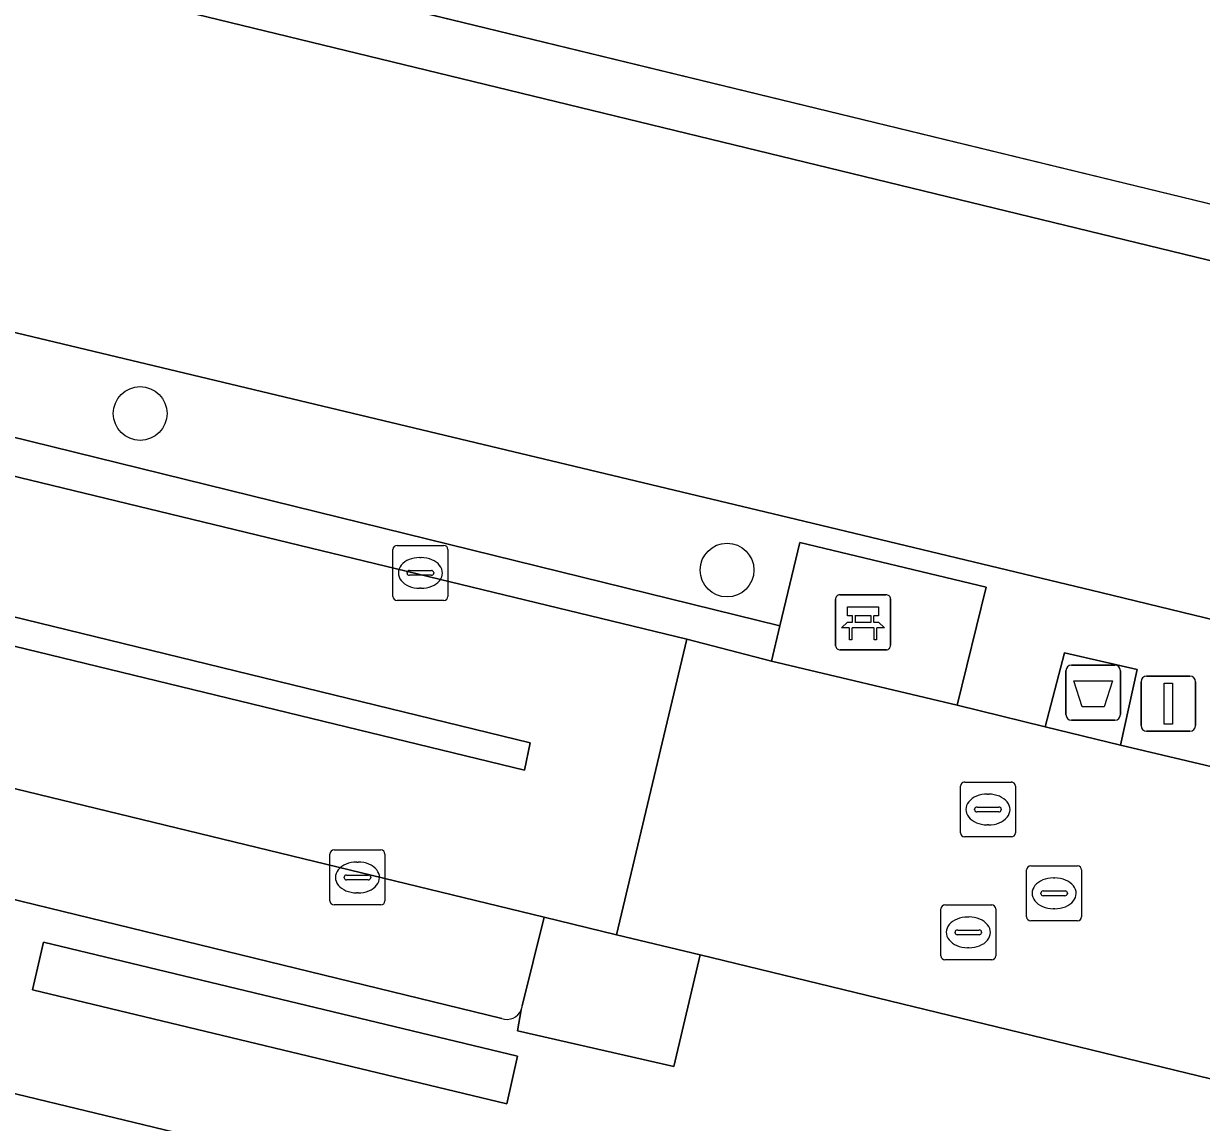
# Model space of a CAD drawing. Extents: x 162803 to 163818, y 381639 to 382475.
# Drawn here: x 163565.23 to 163586.66, y 382229.98 to 382249.98 of the extents above; entities that cross this region are included whole.
import ezdxf

# ---------------------------------------------------------------- set-up
doc = ezdxf.new("R2010")
doc.units = 0
for name, color, linetype in [('IMGEO_Afvalbak', 7, 'Continuous'), ('IMGEO_Bank', 7, 'Continuous'), ('IMGEO_Boom', 7, 'Continuous'), ('IMGEO_Erf', 7, 'Continuous'), ('IMGEO_Groenvoorziening', 7, 'Continuous'), ('IMGEO_Haag', 7, 'Continuous'), ('IMGEO_Kolk', 7, 'Continuous'), ('IMGEO_Lichtmast', 7, 'Continuous'), ('IMGEO_Oever', 7, 'Continuous'), ('IMGEO_Parkeervlak_open', 7, 'Continuous'), ('IMGEO_Rijbaan_lokaal_gesloten', 7, 'Continuous'), ('IMGEO_Rijbaan_lokaal_open', 7, 'Continuous'), ('IMGEO_Rioolput', 7, 'Continuous'), ('IMGEO_Voetpad_open', 7, 'Continuous'), ('IMGEO_Waterloop', 7, 'Continuous')]:
    doc.layers.add(name, color=color, linetype=linetype)

msp = doc.modelspace()

# ---------------------------------------------------------------- linework, layer by layer
at = {"layer": 'IMGEO_Afvalbak'}
for p, q in [((163584.291, 382238.304), (163585.081, 382238.304)), ((163585.081, 382238.304), (163584.291, 382238.304)), ((163584.191, 382237.404), (163584.191, 382238.204)), ((163584.191, 382238.204), (163584.191, 382237.404)), ((163585.181, 382238.204), (163585.181, 382237.404)), ((163585.181, 382237.404), (163585.181, 382238.204)), ((163585.081, 382237.304), (163584.291, 382237.304)), ((163584.291, 382237.304), (163585.081, 382237.304))]:
    msp.add_line(p, q, dxfattribs=at)
msp.add_lwpolyline([(163584.334, 382238.018), (163585.038, 382238.018), (163584.889, 382237.548), (163584.483, 382237.548), (163584.334, 382238.018)], dxfattribs=at)
for centre, start, end in [((163584.291, 382238.204), 90, 180), ((163584.291, 382238.204), 90, 180), ((163585.081, 382238.204), 0, 90), ((163585.081, 382238.204), 360, 90), ((163584.291, 382237.404), 180, 270), ((163584.291, 382237.404), 180, 270), ((163585.081, 382237.404), 270, 0), ((163585.081, 382237.404), 270, 0)]:
    msp.add_arc(centre, 0.1, start, end, dxfattribs=at)
at = {"layer": 'IMGEO_Bank'}
for p, q in [((163580.075, 382239.584), (163580.916, 382239.584)), ((163580.916, 382239.584), (163580.075, 382239.584)), ((163580, 382238.659), (163580, 382239.5)), ((163580, 382239.5), (163580, 382238.659)), ((163581, 382239.509), (163581, 382238.668)), ((163581, 382238.668), (163581, 382239.509)), ((163580.309, 382239.09), (163580.309, 382239.196)), ((163580.353, 382239.196), (163580.353, 382239.09)), ((163580.641, 382239.202), (163580.359, 382239.202)), ((163580.359, 382239.084), (163580.641, 382239.084)), ((163580.647, 382239.09), (163580.647, 382239.196)), ((163580.691, 382239.196), (163580.691, 382239.09)), ((163580.697, 382238.982), (163580.304, 382238.982)), ((163580.925, 382238.584), (163580.084, 382238.584)), ((163580.084, 382238.584), (163580.925, 382238.584))]:
    msp.add_line(p, q, dxfattribs=at)
for points in [[(163580.303, 382239.202), (163580.217, 382239.202), (163580.217, 382239.363), (163580.78, 382239.363), (163580.78, 382239.202), (163580.697, 382239.202)], [(163580.247, 382238.982), (163580.105, 382238.982), (163580.217, 382239.084), (163580.303, 382239.084)], [(163580.697, 382239.084), (163580.78, 382239.084), (163580.892, 382238.982), (163580.753, 382238.982)], [(163580.297, 382238.975), (163580.297, 382238.768), (163580.254, 382238.768), (163580.254, 382238.975)], [(163580.747, 382238.975), (163580.747, 382238.768), (163580.703, 382238.768), (163580.703, 382238.975)]]:
    msp.add_lwpolyline(points, dxfattribs=at)
for centre, radius, start, end in [((163580.078, 382239.506), 0.0779, 92.4484, 184.2845), ((163580.078, 382239.506), 0.0779, 92.4484, 184.2845), ((163580.922, 382239.506), 0.0779, 2.4484, 94.2845), ((163580.922, 382239.506), 0.0779, 2.4484, 94.2845), ((163580.302, 382239.195), 0.00671, 2.8957, 87.1043), ((163580.302, 382239.091), 0.00671, 272.8957, 357.1043), ((163580.359, 382239.195), 0.00671, 92.8957, 177.1043), ((163580.359, 382239.091), 0.00671, 182.8957, 267.1043), ((163580.641, 382239.195), 0.00671, 2.8957, 87.1043), ((163580.641, 382239.091), 0.00671, 272.8957, 357.1043), ((163580.698, 382239.195), 0.00671, 92.8957, 177.1043), ((163580.698, 382239.091), 0.00671, 182.8957, 267.1043), ((163580.247, 382238.975), 0.00671, 2.8957, 87.1043), ((163580.304, 382238.975), 0.00671, 92.8957, 177.1043), ((163580.696, 382238.975), 0.00671, 2.8957, 87.1043), ((163580.753, 382238.975), 0.00671, 92.8957, 177.1043), ((163580.078, 382238.662), 0.0779, 182.4484, 274.2845), ((163580.078, 382238.662), 0.0779, 182.4484, 274.2845), ((163580.922, 382238.662), 0.0779, 272.4484, 4.2845), ((163580.922, 382238.662), 0.0779, 272.4484, 4.2845)]:
    msp.add_arc(centre, radius, start, end, dxfattribs=at)
at = {"layer": 'IMGEO_Boom'}
for centre in [(163567.348, 382242.884), (163578.025, 382240.035)]:
    msp.add_circle(centre, 0.489, dxfattribs=at)
at = {"layer": 'IMGEO_Erf'}
msp.add_lwpolyline([(163537.281, 382235.69), (163543.501, 382234.18), (163549.629, 382232.693), (163555.737, 382231.21), (163561.854, 382229.725), (163567.992, 382228.235), (163574.325, 382226.698), (163574.725, 382228.173), (163562.437, 382231.139), (163537.639, 382237.147)], close=True, dxfattribs=at)
at = {"layer": 'IMGEO_Groenvoorziening'}
for points in [[(163707.145, 382216.427), (163572.981, 382249.028), (163532.411, 382258.886), (163531.388, 382254.612), (163535.729, 382253.427), (163535.203, 382251.5), (163541.473, 382250), (163579.42, 382240.924), (163584.824, 382239.627), (163594.965, 382237.167), (163634.005, 382227.697), (163640.982, 382226.025), (163657.455, 382221.482), (163699.164, 382211.305)], [(163657.455, 382221.482), (163640.982, 382226.025), (163634.005, 382227.697), (163594.965, 382237.167), (163584.824, 382239.627), (163579.42, 382240.924), (163541.473, 382250), (163535.203, 382251.5), (163534.813, 382250.071), (163534.364, 382250.18), (163534.446, 382250.487), (163533.461, 382250.718)], [(163533.705, 382249.339), (163536.9, 382248.564), (163537.036, 382249.227), (163550.509, 382246.034), (163578.988, 382239.022), (163579.348, 382240.539), (163582.742, 382239.725), (163582.213, 382237.577), (163583.814, 382237.18), (163584.162, 382238.53), (163585.486, 382238.225), (163585.184, 382236.847), (163588.369, 382236.098), (163588.507, 382236.683), (163639.248, 382224.394), (163639.111, 382223.823), (163649.55, 382221.295), (163649.686, 382221.909), (163698.681, 382210.001)], [(163577.535, 382233.031), (163576.014, 382233.4), (163574.698, 382233.719), (163574.298, 382232.103)], [(163574.279, 382232.032), (163574.213, 382231.652), (163577.058, 382230.999), (163577.535, 382233.031)]]:
    msp.add_lwpolyline(points, dxfattribs=at)
for points in [[(163536.9, 382248.564), (163540.29, 382247.741), (163577.291, 382238.78), (163578.835, 382238.378), (163578.988, 382239.022), (163550.509, 382246.034), (163537.036, 382249.227)], [(163574.213, 382231.192), (163565.588, 382233.264), (163565.389, 382232.398), (163574.02, 382230.319)]]:
    msp.add_lwpolyline(points, close=True, dxfattribs=at)
msp.add_arc((163574.033, 382232.136), 0.267, 337.0973, 352.9395, dxfattribs=at)
at = {"layer": 'IMGEO_Haag'}
msp.add_lwpolyline([(163578.988, 382239.022), (163550.509, 382246.034), (163537.036, 382249.227), (163536.9, 382248.564), (163540.29, 382247.741), (163577.291, 382238.78), (163578.835, 382238.378)], close=True, dxfattribs=at)
at = {"layer": 'IMGEO_Kolk'}
for p, q in [((163571.946, 382239.557), (163571.946, 382240.409)), ((163572.021, 382240.483), (163572.873, 382240.483)), ((163572.947, 382240.409), (163572.947, 382239.557)), ((163572.434, 382240.263), (163572.459, 382240.263)), ((163572.205, 382239.977), (163572.205, 382239.989)), ((163572.643, 382239.94), (163572.245, 382239.94)), ((163572.248, 382240.026), (163572.646, 382240.026)), ((163572.689, 382239.989), (163572.689, 382239.977)), ((163572.457, 382239.703), (163572.432, 382239.703)), ((163572.873, 382239.483), (163572.021, 382239.483)), ((163570.8, 382234.015), (163570.8, 382234.867)), ((163570.875, 382234.941), (163571.727, 382234.941)), ((163571.801, 382234.867), (163571.801, 382234.015)), ((163571.288, 382234.721), (163571.313, 382234.721)), ((163571.059, 382234.435), (163571.059, 382234.447)), ((163571.497, 382234.398), (163571.099, 382234.398)), ((163571.102, 382234.484), (163571.5, 382234.484)), ((163571.543, 382234.447), (163571.543, 382234.435)), ((163571.311, 382234.161), (163571.286, 382234.161)), ((163571.727, 382233.941), (163570.875, 382233.941))]:
    msp.add_line(p, q, dxfattribs=at)
for points in [[(163571.946, 382239.557), (163571.946, 382240.409)], [(163572.021, 382240.483), (163572.873, 382240.483)], [(163572.947, 382240.409), (163572.947, 382239.557)], [(163572.873, 382239.483), (163572.021, 382239.483)], [(163570.8, 382234.015), (163570.8, 382234.867)], [(163570.875, 382234.941), (163571.727, 382234.941)], [(163571.801, 382234.867), (163571.801, 382234.015)], [(163571.727, 382233.941), (163570.875, 382233.941)]]:
    msp.add_lwpolyline(points, dxfattribs=at)
for centre, radius, start, end in [((163572.023, 382240.407), 0.0765, 91.552, 178.448), ((163572.023, 382240.407), 0.0765, 91.552, 178.448), ((163572.871, 382240.407), 0.0765, 1.552, 88.448), ((163572.871, 382240.407), 0.0765, 1.552, 88.448), ((163572.245, 382239.986), 0.0403, 85.8775, 175.7526), ((163572.242, 382239.976), 0.0366, 178.938, 274.7102), ((163572.646, 382239.983), 0.043, 264.8664, 352.4533), ((163572.65, 382239.988), 0.0386, 1.7309, 96.639), ((163572.023, 382239.559), 0.0765, 181.552, 268.448), ((163572.023, 382239.559), 0.0765, 181.552, 268.448), ((163572.871, 382239.559), 0.0765, 271.552, 358.448), ((163572.871, 382239.559), 0.0765, 271.552, 358.448), ((163570.877, 382234.865), 0.0765, 91.552, 178.448), ((163570.877, 382234.865), 0.0765, 91.552, 178.448), ((163571.725, 382234.865), 0.0765, 1.552, 88.448), ((163571.725, 382234.865), 0.0765, 1.552, 88.448), ((163571.099, 382234.444), 0.0403, 85.8775, 175.7526), ((163571.096, 382234.434), 0.0366, 178.938, 274.7102), ((163571.5, 382234.441), 0.043, 264.8664, 352.4533), ((163571.504, 382234.446), 0.0386, 1.7309, 96.639), ((163570.877, 382234.017), 0.0765, 181.552, 268.448), ((163570.877, 382234.017), 0.0765, 181.552, 268.448), ((163571.725, 382234.017), 0.0765, 271.552, 358.448), ((163571.725, 382234.017), 0.0765, 271.552, 358.448)]:
    msp.add_arc(centre, radius, start, end, dxfattribs=at)
for centre, major_axis, ratio, start_param, end_param in [((163572.433, 382239.983), (-0.387, 0.002), 0.722429, 4.712389, 7.853982), ((163572.458, 382239.983), (-0.39, 0.002), 0.717154, 1.570796, 4.712389), ((163571.287, 382234.441), (-0.387, 0.002), 0.722429, 4.712389, 7.853982), ((163571.312, 382234.441), (-0.39, 0.002), 0.717154, 1.570796, 4.712389)]:
    msp.add_ellipse(centre, major_axis=major_axis, ratio=ratio, start_param=start_param, end_param=end_param, dxfattribs=at)
at = {"layer": 'IMGEO_Lichtmast'}
for p, q in [((163585.657, 382238.104), (163586.447, 382238.104)), ((163586.447, 382238.104), (163585.657, 382238.104)), ((163585.557, 382237.204), (163585.557, 382238.004)), ((163585.557, 382238.004), (163585.557, 382237.204)), ((163586.547, 382238.004), (163586.547, 382237.204)), ((163586.547, 382237.204), (163586.547, 382238.004)), ((163586.447, 382237.104), (163585.657, 382237.104)), ((163585.657, 382237.104), (163586.447, 382237.104))]:
    msp.add_line(p, q, dxfattribs=at)
msp.add_lwpolyline([(163585.977, 382237.979), (163586.127, 382237.979), (163586.127, 382237.229), (163585.977, 382237.229), (163585.977, 382237.979)], dxfattribs=at)
for centre, start, end in [((163585.657, 382238.004), 90, 180), ((163585.657, 382238.004), 90, 180), ((163586.447, 382238.004), 0, 90), ((163586.447, 382238.004), 360, 90), ((163585.657, 382237.204), 180, 270), ((163585.657, 382237.204), 180, 270), ((163586.447, 382237.204), 270, 0), ((163586.447, 382237.204), 270, 0)]:
    msp.add_arc(centre, 0.1, start, end, dxfattribs=at)
at = {"layer": 'IMGEO_Oever'}
msp.add_lwpolyline([(163573.217, 382250), (163532.644, 382259.859), (163532.411, 382258.886), (163572.981, 382249.028), (163707.145, 382216.427), (163707.186, 382216.598), (163707.025, 382216.641), (163706.023, 382217.729)], close=True, dxfattribs=at)
at = {"layer": 'IMGEO_Parkeervlak_open'}
for points in [[(163574.298, 382232.103), (163574.698, 382233.719), (163533.322, 382243.762)], [(163533.171, 382241.817), (163573.925, 382231.877)]]:
    msp.add_lwpolyline(points, dxfattribs=at)
for centre, radius, start, end in [((163574.022, 382232.137), 0.278, 249.5706, 337.7221), ((163574.033, 382232.136), 0.267, 337.0973, 352.9395)]:
    msp.add_arc(centre, radius, start, end, dxfattribs=at)
at = {"layer": 'IMGEO_Rijbaan_lokaal_gesloten'}
for points in [[(163577.291, 382238.78), (163540.29, 382247.741), (163536.9, 382248.564), (163533.705, 382249.339)], [(163531.84, 382244.165), (163533.322, 382243.762), (163574.698, 382233.719), (163576.014, 382233.4), (163577.291, 382238.78)]]:
    msp.add_lwpolyline(points, dxfattribs=at)
for points in [[(163539.726, 382245.366), (163574.445, 382236.893), (163574.34, 382236.394), (163539.593, 382244.836)], [(163590.366, 382235.628), (163588.369, 382236.098), (163585.184, 382236.847), (163583.814, 382237.18), (163582.213, 382237.577), (163578.835, 382238.378), (163577.291, 382238.78), (163576.014, 382233.4), (163577.535, 382233.031), (163587.248, 382230.673), (163589.03, 382230.241)]]:
    msp.add_lwpolyline(points, close=True, dxfattribs=at)
at = {"layer": 'IMGEO_Rijbaan_lokaal_open'}
msp.add_lwpolyline([(163539.726, 382245.366), (163539.593, 382244.836), (163574.34, 382236.394), (163574.445, 382236.893)], close=True, dxfattribs=at)
at = {"layer": 'IMGEO_Rioolput'}
for p, q in [((163582.271, 382235.252), (163582.271, 382236.104)), ((163582.346, 382236.178), (163583.198, 382236.178)), ((163583.272, 382236.104), (163583.272, 382235.252)), ((163582.759, 382235.958), (163582.784, 382235.958)), ((163582.53, 382235.672), (163582.53, 382235.684)), ((163582.573, 382235.721), (163582.971, 382235.721)), ((163583.014, 382235.684), (163583.014, 382235.672)), ((163582.968, 382235.635), (163582.57, 382235.635)), ((163582.782, 382235.398), (163582.757, 382235.398)), ((163583.198, 382235.178), (163582.346, 382235.178)), ((163583.55, 382234.652), (163584.402, 382234.652)), ((163583.475, 382233.726), (163583.475, 382234.578)), ((163583.963, 382234.432), (163583.988, 382234.432)), ((163584.476, 382234.578), (163584.476, 382233.726)), ((163583.734, 382234.146), (163583.734, 382234.158)), ((163583.777, 382234.195), (163584.175, 382234.195)), ((163584.218, 382234.158), (163584.218, 382234.146)), ((163581.989, 382233.942), (163582.841, 382233.942)), ((163584.172, 382234.109), (163583.774, 382234.109)), ((163581.914, 382233.016), (163581.914, 382233.868)), ((163582.915, 382233.868), (163582.915, 382233.016)), ((163583.986, 382233.872), (163583.961, 382233.872)), ((163582.402, 382233.722), (163582.427, 382233.722)), ((163584.402, 382233.652), (163583.55, 382233.652)), ((163582.173, 382233.436), (163582.173, 382233.448)), ((163582.611, 382233.399), (163582.213, 382233.399)), ((163582.216, 382233.485), (163582.614, 382233.485)), ((163582.657, 382233.448), (163582.657, 382233.436)), ((163582.425, 382233.162), (163582.4, 382233.162)), ((163582.841, 382232.942), (163581.989, 382232.942))]:
    msp.add_line(p, q, dxfattribs=at)
for points in [[(163582.271, 382235.252), (163582.271, 382236.104)], [(163582.346, 382236.178), (163583.198, 382236.178)], [(163583.272, 382236.104), (163583.272, 382235.252)], [(163583.198, 382235.178), (163582.346, 382235.178)], [(163583.55, 382234.652), (163584.402, 382234.652)], [(163583.475, 382233.726), (163583.475, 382234.578)], [(163584.476, 382234.578), (163584.476, 382233.726)], [(163581.989, 382233.942), (163582.841, 382233.942)], [(163581.914, 382233.016), (163581.914, 382233.868)], [(163582.915, 382233.868), (163582.915, 382233.016)], [(163584.402, 382233.652), (163583.55, 382233.652)], [(163582.841, 382232.942), (163581.989, 382232.942)]]:
    msp.add_lwpolyline(points, dxfattribs=at)
for centre, radius, start, end in [((163582.348, 382236.102), 0.0765, 91.552, 178.448), ((163582.348, 382236.102), 0.0765, 91.552, 178.448), ((163583.196, 382236.102), 0.0765, 1.552, 88.448), ((163583.196, 382236.102), 0.0765, 1.552, 88.448), ((163582.57, 382235.681), 0.0403, 85.8775, 175.7526), ((163582.567, 382235.671), 0.0366, 178.938, 274.7102), ((163582.971, 382235.678), 0.043, 264.8664, 352.4533), ((163582.975, 382235.683), 0.0386, 1.7309, 96.639), ((163582.348, 382235.254), 0.0765, 181.552, 268.448), ((163582.348, 382235.254), 0.0765, 181.552, 268.448), ((163583.196, 382235.254), 0.0765, 271.552, 358.448), ((163583.196, 382235.254), 0.0765, 271.552, 358.448), ((163583.552, 382234.576), 0.0765, 91.552, 178.448), ((163583.552, 382234.576), 0.0765, 91.552, 178.448), ((163584.4, 382234.576), 0.0765, 1.552, 88.448), ((163584.4, 382234.576), 0.0765, 1.552, 88.448), ((163583.774, 382234.155), 0.0403, 85.8775, 175.7526), ((163584.179, 382234.157), 0.0386, 1.7309, 96.639), ((163581.991, 382233.866), 0.0765, 91.552, 178.448), ((163581.991, 382233.866), 0.0765, 91.552, 178.448), ((163582.839, 382233.866), 0.0765, 1.552, 88.448), ((163582.839, 382233.866), 0.0765, 1.552, 88.448), ((163583.771, 382234.145), 0.0366, 178.938, 274.7102), ((163584.175, 382234.152), 0.043, 264.8664, 352.4533), ((163583.552, 382233.728), 0.0765, 181.552, 268.448), ((163583.552, 382233.728), 0.0765, 181.552, 268.448), ((163584.4, 382233.728), 0.0765, 271.552, 358.448), ((163584.4, 382233.728), 0.0765, 271.552, 358.448), ((163582.213, 382233.445), 0.0403, 85.8775, 175.7526), ((163582.21, 382233.435), 0.0366, 178.938, 274.7102), ((163582.614, 382233.442), 0.043, 264.8664, 352.4533), ((163582.618, 382233.447), 0.0386, 1.7309, 96.639), ((163581.991, 382233.018), 0.0765, 181.552, 268.448), ((163581.991, 382233.018), 0.0765, 181.552, 268.448), ((163582.839, 382233.018), 0.0765, 271.552, 358.448), ((163582.839, 382233.018), 0.0765, 271.552, 358.448)]:
    msp.add_arc(centre, radius, start, end, dxfattribs=at)
for centre, major_axis, ratio, start_param, end_param in [((163582.758, 382235.678), (-0.387, 0.002), 0.722429, 4.712389, 7.853982), ((163582.783, 382235.678), (-0.39, 0.002), 0.717154, 1.570796, 4.712389), ((163583.962, 382234.152), (-0.387, 0.002), 0.722429, 4.712389, 7.853982), ((163583.987, 382234.152), (-0.39, 0.002), 0.717154, 1.570796, 4.712389), ((163582.401, 382233.442), (-0.387, 0.002), 0.722429, 4.712389, 7.853982), ((163582.426, 382233.442), (-0.39, 0.002), 0.717154, 1.570796, 4.712389)]:
    msp.add_ellipse(centre, major_axis=major_axis, ratio=ratio, start_param=start_param, end_param=end_param, dxfattribs=at)
at = {"layer": 'IMGEO_Voetpad_open'}
for points in [[(163573.925, 382231.877), (163533.171, 382241.817)], [(163532.865, 382237.257), (163537.281, 382235.69), (163537.639, 382237.147), (163562.437, 382231.139), (163574.725, 382228.173), (163577.222, 382227.553), (163579.203, 382227.035), (163583.929, 382225.886), (163585.969, 382225.391), (163591.572, 382224.058), (163591.607, 382224.05), (163628.666, 382215.051), (163634.197, 382213.655), (163637.403, 382212.846), (163639.574, 382212.298), (163643.919, 382211.28), (163645.926, 382210.796), (163645.57, 382209.344), (163649.456, 382208.408), (163649.79, 382209.911), (163654.788, 382208.714), (163654.906, 382208.686), (163691.987, 382199.775)], [(163589.733, 382228.26), (163589.623, 382227.9), (163586.762, 382228.618), (163587.248, 382230.673), (163577.535, 382233.031), (163577.058, 382230.999), (163574.213, 382231.652), (163574.279, 382232.032)]]:
    msp.add_lwpolyline(points, dxfattribs=at)
for points in [[(163578.988, 382239.022), (163578.835, 382238.378), (163582.213, 382237.577), (163582.742, 382239.725), (163579.348, 382240.539)], [(163583.814, 382237.18), (163585.184, 382236.847), (163585.486, 382238.225), (163584.162, 382238.53)], [(163574.213, 382231.192), (163574.02, 382230.319), (163565.389, 382232.398), (163565.588, 382233.264)]]:
    msp.add_lwpolyline(points, close=True, dxfattribs=at)
msp.add_arc((163574.022, 382232.137), 0.278, 249.5706, 337.7221, dxfattribs=at)
at = {"layer": 'IMGEO_Waterloop'}
msp.add_lwpolyline([(163321.322, 382311.196), (163500, 382267.589), (163515.373, 382263.837), (163515.722, 382263.757), (163522.089, 382262.29), (163523.567, 382261.95), (163528.706, 382260.766), (163530.338, 382260.39), (163532.31, 382259.936), (163532.644, 382259.859), (163573.217, 382250), (163706.023, 382217.729)], dxfattribs=at)

doc.saveas('drawing.dxf')
